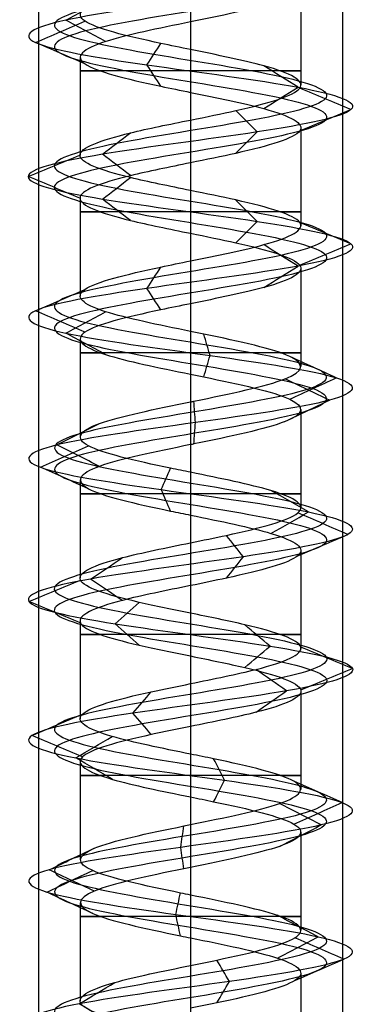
# Model space of a CAD drawing. Header units: millimetres. Extents: x -646 to 654, y -203 to 198.
# Tile 550 of 656: x 128.8 to 134.43, y 106.33 to 122.53. Entities that reach past the tile are written whole.
import ezdxf

# ---------------------------------------------------------------- set-up
doc = ezdxf.new("R2010")
doc.units = ezdxf.units.MM
doc.layers.add('Default', color=7, linetype='Continuous', true_color=0x000000)

msp = doc.modelspace()

# ---------------------------------------------------------------- linework, layer by layer
at = {"layer": 'Default', "color": 9, "true_color": 0xbebcba}
for p, q in [((133.432, 123.07, 776.822), (133.432, 121.456, 776.822)), ((131.616, 122.49, 775.003), (131.616, 120.876, 775.011)), ((129.8, 121.91, 776.822), (129.8, 120.297, 776.822)), ((133.432, 120.75, 776.822), (133.432, 119.137, 776.822)), ((131.616, 120.172, 775.011), (131.616, 118.559, 775.007)), ((129.8, 119.593, 776.822), (129.8, 117.98, 776.822)), ((133.432, 118.434, 776.822), (133.432, 116.82, 776.822)), ((131.616, 117.854, 775.007), (131.616, 116.24, 775.002)), ((129.8, 117.276, 776.822), (129.8, 115.66, 776.822)), ((133.432, 116.116, 776.822), (133.432, 114.5, 776.822)), ((131.616, 115.536, 775.002), (131.616, 113.922, 775.009)), ((129.8, 114.955, 776.822), (129.8, 113.343, 776.822)), ((133.432, 113.796, 776.822), (133.432, 112.183, 776.822)), ((131.616, 113.217, 775.009), (131.616, 111.604, 775.01)), ((129.8, 112.638, 776.822), (129.8, 111.026, 776.822)), ((133.432, 111.479, 776.822), (133.432, 109.865, 776.822)), ((131.616, 110.9, 775.01), (131.616, 109.286, 775.002)), ((129.8, 110.321, 776.822), (129.8, 108.706, 776.822)), ((133.432, 109.162, 776.822), (133.432, 107.546, 776.822)), ((131.616, 108.582, 775.002), (131.616, 106.967, 775.007)), ((129.8, 108.001, 776.822), (129.8, 106.388, 776.822)), ((133.432, 106.842, 776.822), (133.432, 105.228, 776.822))]:
    msp.add_line(p, q, dxfattribs=at)
at = {"layer": 'Default', "color": 9, "true_color": 0xbebcba, "extrusion": (0, 1, 0)}
for centre, start, end in [((-131.616, 776.822, 121.683), 270, 35.2305), ((-131.616, 776.822, 121.683), 144.7021, 270), ((-131.616, 776.822, 119.365), 270, 35.3467), ((-131.616, 776.822, 119.365), 144.6749, 270), ((-131.616, 776.822, 117.047), 270, 35.4895), ((-131.616, 776.822, 117.047), 144.755, 270), ((-131.616, 776.822, 114.729), 270, 35.2736), ((-131.616, 776.822, 114.729), 144.5029, 270), ((-131.616, 776.822, 112.411), 270, 35.2522), ((-131.616, 776.822, 112.411), 144.7143, 270), ((-131.616, 776.822, 110.093), 270, 35.4933), ((-131.616, 776.822, 110.093), 144.7115, 270), ((-131.616, 776.822, 107.774), 270, 35.342), ((-131.616, 776.822, 107.774), 144.5221, 270)]:
    msp.add_arc(centre, 1.816, start, end, dxfattribs=at)
at = {"layer": 'Default', "color": 9, "true_color": 0xbebcba}
for points, degree in [([(131.616, 139.246, 774.583), (130.871, 139.123, 774.583), (129.396, 138.878, 775.383), (129.201, 138.51, 777.91), (131.218, 138.143, 779.438), (133.596, 137.775, 778.577), (134.165, 137.407, 776.111), (132.403, 137.039, 774.296), (129.921, 136.672, 774.789), (128.988, 136.304, 777.141), (130.457, 135.936, 779.202), (132.985, 135.568, 779.087), (134.261, 135.2, 776.902), (133.119, 134.833, 774.644), (130.603, 134.465, 774.377), (129.012, 134.097, 776.345), (129.802, 133.729, 778.749), (132.249, 133.361, 779.392), (134.117, 132.994, 777.686), (133.699, 132.626, 775.19), (131.376, 132.258, 774.187), (129.272, 131.89, 775.592), (129.31, 131.523, 778.122), (131.456, 131.155, 779.464), (133.747, 130.787, 778.391), (134.09, 130.419, 775.884), (132.171, 130.051, 774.235), (129.744, 129.684, 774.951), (129.028, 129.316, 777.378), (130.677, 128.948, 779.297), (133.184, 128.58, 778.954), (134.257, 128.212, 776.662), (132.916, 127.845, 774.517), (130.386, 127.477, 774.479), (128.98, 127.109, 776.583), (129.983, 126.741, 778.906), (132.479, 126.374, 779.324), (134.185, 126.006, 777.456), (133.543, 125.638, 775.008), (131.139, 125.27, 774.219), (129.171, 124.902, 775.809), (129.438, 124.535, 778.326), (131.696, 124.167, 779.468), (133.88, 123.799, 778.191), (133.995, 123.431, 775.664), (131.935, 123.064, 774.195), (129.583, 122.696, 775.128), (129.089, 122.328, 777.61), (130.905, 121.96, 779.372), (133.371, 121.592, 778.803), (134.232, 121.225, 776.424), (132.702, 120.857, 774.409), (130.179, 120.489, 774.6), (128.969, 120.121, 776.822), (130.179, 119.753, 779.045), (132.702, 119.386, 779.236), (134.232, 119.018, 777.22), (133.371, 118.65, 774.841), (130.905, 118.282, 774.273), (129.089, 117.915, 776.035), (129.583, 117.547, 778.517), (131.935, 117.179, 779.449), (133.995, 116.811, 777.981), (133.88, 116.443, 775.453), (131.696, 116.076, 774.177), (129.438, 115.708, 775.319), (129.171, 115.34, 777.835), (131.139, 114.972, 779.425), (133.543, 114.604, 778.636), (134.185, 114.237, 776.189), (132.479, 113.869, 774.32), (129.983, 113.501, 774.739), (128.98, 113.133, 777.062), (130.386, 112.766, 779.166), (132.916, 112.398, 779.127), (134.257, 112.03, 776.982), (133.184, 111.662, 774.691), (130.677, 111.294, 774.348), (129.028, 110.927, 776.267), (129.744, 110.559, 778.694), (132.171, 110.191, 779.41), (134.09, 109.823, 777.761), (133.747, 109.455, 775.254), (131.456, 109.088, 774.181), (129.31, 108.72, 775.522), (129.272, 108.352, 778.052), (131.376, 107.984, 779.458), (133.699, 107.617, 778.454), (134.117, 107.249, 775.959), (132.249, 106.881, 774.253), (129.802, 106.513, 774.895), (129.012, 106.145, 777.299), (130.603, 105.778, 779.267), (133.119, 105.41, 779), (134.261, 105.042, 776.742), (132.985, 104.674, 774.557), (130.457, 104.307, 774.443), (128.988, 103.939, 776.503), (129.921, 103.571, 778.855), (132.403, 103.203, 779.349), (134.165, 102.835, 777.533), (133.596, 102.468, 775.067), (131.218, 102.1, 774.206), (129.201, 101.732, 775.735), (129.396, 101.364, 778.262), (130.871, 101.119, 779.062), (131.616, 100.996, 779.062)], 3), ([(131.616, 139.069, 774.156), (130.73, 138.947, 774.156), (128.973, 138.702, 775.109), (128.741, 138.334, 778.116), (131.142, 137.966, 779.936), (133.973, 137.598, 778.912), (134.65, 137.231, 775.976), (132.553, 136.863, 773.815), (129.599, 136.495, 774.402), (128.488, 136.127, 777.202), (130.237, 135.759, 779.655), (133.245, 135.392, 779.518), (134.764, 135.024, 776.917), (133.405, 134.656, 774.23), (130.41, 134.288, 773.912), (128.517, 133.92, 776.254), (129.456, 133.553, 779.116), (132.37, 133.185, 779.881), (134.594, 132.817, 777.85), (134.095, 132.449, 774.879), (131.331, 132.082, 773.685), (128.826, 131.714, 775.358), (128.872, 131.346, 778.37), (131.425, 130.978, 779.967), (134.153, 130.61, 778.689), (134.561, 130.243, 775.705), (132.277, 129.875, 773.742), (129.388, 129.507, 774.595), (128.536, 129.139, 777.483), (130.499, 128.771, 779.768), (133.483, 128.404, 779.36), (134.76, 128.036, 776.632), (133.163, 127.668, 774.078), (130.152, 127.3, 774.033), (128.478, 126.933, 776.537), (129.673, 126.565, 779.302), (132.643, 126.197, 779.8), (134.674, 125.829, 777.576), (133.909, 125.461, 774.663), (131.048, 125.094, 773.724), (128.705, 124.726, 775.617), (129.023, 124.358, 778.612), (131.711, 123.99, 779.971), (134.312, 123.623, 778.452), (134.448, 123.255, 775.443), (131.995, 122.887, 773.695), (129.196, 122.519, 774.805), (128.608, 122.151, 777.759), (130.77, 121.784, 779.857), (133.705, 121.416, 779.18), (134.73, 121.048, 776.348), (132.909, 120.68, 773.95), (129.905, 120.312, 774.177), (128.465, 119.945, 776.822), (129.905, 119.577, 779.468), (132.909, 119.209, 779.695), (134.73, 118.841, 777.296), (133.705, 118.474, 774.464), (130.77, 118.106, 773.788), (128.608, 117.738, 775.885), (129.196, 117.37, 778.839), (131.995, 117.002, 779.949), (134.448, 116.635, 778.201), (134.312, 116.267, 775.193), (131.711, 115.899, 773.673), (129.023, 115.531, 775.033), (128.705, 115.163, 778.028), (131.048, 114.796, 779.921), (133.909, 114.428, 778.981), (134.674, 114.06, 776.068), (132.643, 113.692, 773.844), (129.673, 113.325, 774.342), (128.478, 112.957, 777.107), (130.152, 112.589, 779.612), (133.163, 112.221, 779.566), (134.76, 111.853, 777.012), (133.483, 111.486, 774.285), (130.499, 111.118, 773.877), (128.536, 110.75, 776.161), (129.388, 110.382, 779.05), (132.277, 110.015, 779.902), (134.561, 109.647, 777.939), (134.153, 109.279, 774.955), (131.425, 108.911, 773.678), (128.872, 108.543, 775.275), (128.826, 108.176, 778.286), (131.331, 107.808, 779.959), (134.095, 107.44, 778.765), (134.594, 107.072, 775.795), (132.37, 106.704, 773.764), (129.456, 106.337, 774.528), (128.517, 105.969, 777.39), (130.41, 105.601, 779.733), (133.405, 105.233, 779.415), (134.764, 104.866, 776.727), (133.245, 104.498, 774.126), (130.237, 104.13, 773.99), (128.488, 103.762, 776.442), (129.599, 103.394, 779.242), (132.553, 103.027, 779.83), (134.65, 102.659, 777.668), (133.973, 102.291, 774.733), (131.142, 101.923, 773.709), (128.741, 101.555, 775.528), (128.973, 101.188, 778.535), (130.73, 100.942, 779.488), (131.616, 100.82, 779.488)], 3), ([(131.616, 138.893, 774.583), (130.871, 138.77, 774.583), (129.396, 138.525, 775.383), (129.201, 138.157, 777.909), (131.218, 137.79, 779.438), (133.596, 137.422, 778.577), (134.165, 137.054, 776.111), (132.403, 136.686, 774.296), (129.921, 136.318, 774.789), (128.988, 135.951, 777.141), (130.457, 135.583, 779.202), (132.985, 135.215, 779.087), (134.261, 134.847, 776.902), (133.119, 134.479, 774.644), (130.603, 134.112, 774.377), (129.012, 133.744, 776.345), (129.802, 133.376, 778.749), (132.249, 133.008, 779.392), (134.117, 132.641, 777.686), (133.699, 132.273, 775.19), (131.376, 131.905, 774.187), (129.272, 131.537, 775.592), (129.31, 131.169, 778.122), (131.456, 130.802, 779.464), (133.747, 130.434, 778.391), (134.09, 130.066, 775.884), (132.171, 129.698, 774.235), (129.744, 129.331, 774.951), (129.028, 128.963, 777.378), (130.677, 128.595, 779.297), (133.184, 128.227, 778.954), (134.257, 127.859, 776.662), (132.916, 127.492, 774.517), (130.386, 127.124, 774.479), (128.98, 126.756, 776.583), (129.983, 126.388, 778.905), (132.479, 126.02, 779.324), (134.185, 125.653, 777.456), (133.543, 125.285, 775.008), (131.139, 124.917, 774.219), (129.171, 124.549, 775.809), (129.438, 124.182, 778.326), (131.696, 123.814, 779.468), (133.88, 123.446, 778.191), (133.995, 123.078, 775.664), (131.935, 122.71, 774.195), (129.583, 122.343, 775.128), (129.089, 121.975, 777.61), (130.905, 121.607, 779.372), (133.371, 121.239, 778.803), (134.232, 120.871, 776.424), (132.702, 120.504, 774.409), (130.179, 120.136, 774.6), (128.969, 119.768, 776.822), (130.179, 119.4, 779.045), (132.702, 119.033, 779.236), (134.232, 118.665, 777.22), (133.371, 118.297, 774.841), (130.905, 117.929, 774.273), (129.089, 117.561, 776.035), (129.583, 117.194, 778.517), (131.935, 116.826, 779.449), (133.995, 116.458, 777.981), (133.88, 116.09, 775.453), (131.696, 115.722, 774.177), (129.438, 115.355, 775.319), (129.171, 114.987, 777.835), (131.139, 114.619, 779.425), (133.543, 114.251, 778.636), (134.185, 113.884, 776.189), (132.479, 113.516, 774.32), (129.983, 113.148, 774.739), (128.98, 112.78, 777.062), (130.386, 112.412, 779.166), (132.916, 112.045, 779.127), (134.257, 111.677, 776.982), (133.184, 111.309, 774.691), (130.677, 110.941, 774.348), (129.028, 110.574, 776.267), (129.744, 110.206, 778.694), (132.171, 109.838, 779.41), (134.09, 109.47, 777.761), (133.747, 109.102, 775.254), (131.456, 108.735, 774.181), (129.31, 108.367, 775.522), (129.272, 107.999, 778.052), (131.376, 107.631, 779.458), (133.699, 107.263, 778.454), (134.117, 106.896, 775.959), (132.249, 106.528, 774.253), (129.802, 106.16, 774.895), (129.012, 105.792, 777.299), (130.603, 105.425, 779.267), (133.119, 105.057, 779), (134.261, 104.689, 776.742), (132.985, 104.321, 774.557), (130.457, 103.953, 774.443), (128.988, 103.586, 776.503), (129.921, 103.218, 778.855), (132.403, 102.85, 779.349), (134.165, 102.482, 777.533), (133.596, 102.114, 775.067), (131.218, 101.747, 774.206), (129.201, 101.379, 775.735), (129.396, 101.011, 778.262), (130.871, 100.766, 779.062), (131.616, 100.643, 779.062)], 3), ([(131.616, 123.649, 778.638), (131.616, 122.842, 778.638), (131.616, 122.035, 778.638)], 2), ([(129.564, 122.519, 775.113), (129.783, 122.637, 775.294), (130.001, 122.754, 775.476), (130.219, 122.871, 775.658)], 3), ([(129.066, 122.151, 777.617), (129.337, 122.269, 777.532), (129.608, 122.386, 777.448), (129.879, 122.504, 777.363)], 3), ([(130.219, 122.167, 775.658), (130.001, 122.284, 775.476), (129.782, 122.402, 775.294), (129.564, 122.519, 775.113)], 3), ([(129.879, 121.799, 777.363), (129.608, 121.917, 777.448), (129.337, 122.034, 777.532), (129.066, 122.151, 777.617)], 3), ([(130.899, 121.784, 779.394), (130.975, 121.901, 779.121), (131.051, 122.018, 778.848), (131.127, 122.136, 778.575)], 3), ([(131.127, 121.432, 778.575), (131.051, 121.549, 778.848), (130.975, 121.666, 779.121), (130.899, 121.784, 779.394)], 3), ([(133.386, 121.416, 778.821), (133.198, 121.533, 778.609), (133.01, 121.65, 778.396), (132.822, 121.768, 778.184)], 3), ([(131.616, 121.331, 778.638), (131.616, 120.524, 778.638), (131.616, 119.717, 778.638)], 2), ([(132.822, 121.064, 778.184), (133.01, 121.181, 778.397), (133.198, 121.299, 778.609), (133.386, 121.416, 778.821)], 3), ([(134.255, 121.048, 776.42), (133.975, 121.165, 776.463), (133.695, 121.282, 776.506), (133.415, 121.4, 776.548)], 3), ([(132.712, 120.68, 774.387), (132.595, 120.797, 774.646), (132.479, 120.915, 774.904), (132.363, 121.032, 775.162)], 3), ([(133.415, 120.696, 776.548), (133.695, 120.814, 776.506), (133.975, 120.931, 776.463), (134.255, 121.048, 776.42)], 3), ([(132.363, 120.329, 775.162), (132.479, 120.446, 774.904), (132.595, 120.563, 774.646), (132.712, 120.68, 774.387)], 3), ([(130.166, 120.312, 774.58), (130.32, 120.43, 774.818), (130.473, 120.547, 775.056), (130.627, 120.664, 775.293)], 3), ([(128.945, 119.945, 776.822), (129.229, 120.062, 776.822), (129.512, 120.179, 776.822), (129.795, 120.296, 776.822)], 3), ([(130.627, 119.961, 775.293), (130.473, 120.078, 775.056), (130.32, 120.195, 774.818), (130.166, 120.312, 774.58)], 3), ([(129.795, 119.593, 776.822), (129.512, 119.71, 776.822), (129.229, 119.828, 776.822), (128.945, 119.945, 776.822)], 3), ([(130.166, 119.577, 779.065), (130.32, 119.694, 778.827), (130.473, 119.811, 778.589), (130.627, 119.928, 778.351)], 3), ([(130.627, 119.226, 778.351), (130.473, 119.343, 778.589), (130.32, 119.46, 778.827), (130.166, 119.577, 779.065)], 3), ([(132.712, 119.209, 779.257), (132.595, 119.326, 778.999), (132.479, 119.443, 778.741), (132.363, 119.56, 778.482)], 3), ([(132.363, 118.858, 778.482), (132.479, 118.975, 778.741), (132.595, 119.092, 778.999), (132.712, 119.209, 779.257)], 3), ([(134.255, 118.841, 777.224), (133.975, 118.959, 777.181), (133.694, 119.076, 777.139), (133.414, 119.193, 777.096)], 3), ([(131.616, 119.013, 778.638), (131.616, 118.206, 778.638), (131.616, 117.399, 778.638)], 2), ([(133.386, 118.474, 774.823), (133.198, 118.591, 775.036), (133.01, 118.708, 775.249), (132.821, 118.826, 775.461)], 3), ([(133.415, 118.49, 777.096), (133.695, 118.607, 777.139), (133.975, 118.724, 777.181), (134.255, 118.841, 777.224)], 3), ([(130.899, 118.106, 774.25), (130.975, 118.223, 774.523), (131.051, 118.341, 774.797), (131.127, 118.458, 775.07)], 3), ([(132.822, 118.122, 775.461), (133.01, 118.239, 775.248), (133.198, 118.356, 775.036), (133.386, 118.474, 774.823)], 3), ([(129.066, 117.738, 776.028), (129.337, 117.855, 776.112), (129.608, 117.973, 776.197), (129.879, 118.09, 776.281)], 3), ([(131.127, 117.754, 775.07), (131.051, 117.871, 774.797), (130.975, 117.988, 774.524), (130.899, 118.106, 774.25)], 3), ([(129.88, 117.386, 776.281), (129.609, 117.503, 776.197), (129.337, 117.621, 776.112), (129.066, 117.738, 776.028)], 3), ([(129.564, 117.37, 778.532), (129.783, 117.488, 778.35), (130.001, 117.605, 778.168), (130.219, 117.723, 777.986)], 3), ([(130.219, 117.018, 777.986), (130.001, 117.135, 778.168), (129.783, 117.253, 778.35), (129.564, 117.37, 778.532)], 3), ([(131.938, 117.002, 779.473), (131.903, 117.12, 779.191), (131.869, 117.238, 778.909), (131.835, 117.355, 778.626)], 3), ([(131.835, 116.65, 778.626), (131.869, 116.767, 778.908), (131.903, 116.885, 779.191), (131.938, 117.002, 779.473)], 3), ([(134.016, 116.635, 777.991), (133.761, 116.752, 777.867), (133.505, 116.87, 777.742), (133.25, 116.987, 777.618)], 3), ([(131.616, 116.695, 778.638), (131.616, 115.888, 778.638), (131.616, 115.081, 778.638)], 2), ([(133.25, 116.282, 777.618), (133.505, 116.399, 777.742), (133.761, 116.517, 777.867), (134.016, 116.635, 777.991)], 3), ([(133.901, 116.267, 775.441), (133.658, 116.384, 775.588), (133.414, 116.502, 775.735), (133.171, 116.619, 775.882)], 3), ([(131.696, 115.899, 774.153), (131.688, 116.017, 774.437), (131.679, 116.134, 774.721), (131.671, 116.252, 775.005)], 3), ([(133.171, 115.914, 775.882), (133.414, 116.032, 775.735), (133.658, 116.149, 775.588), (133.901, 116.267, 775.441)], 3), ([(129.418, 115.531, 775.305), (129.652, 115.649, 775.467), (129.886, 115.766, 775.628), (130.12, 115.884, 775.79)], 3), ([(131.671, 115.546, 775.005), (131.679, 115.664, 774.721), (131.688, 115.782, 774.437), (131.696, 115.899, 774.153)], 3), ([(129.149, 115.163, 777.844), (129.411, 115.281, 777.735), (129.674, 115.398, 777.627), (129.936, 115.516, 777.518)], 3), ([(130.12, 115.179, 775.79), (129.886, 115.296, 775.628), (129.652, 115.414, 775.467), (129.418, 115.531, 775.305)], 3), ([(129.936, 114.811, 777.518), (129.674, 114.929, 777.627), (129.411, 115.046, 777.735), (129.149, 115.163, 777.844)], 3), ([(131.134, 114.796, 779.449), (131.186, 114.913, 779.169), (131.237, 115.031, 778.89), (131.288, 115.148, 778.61)], 3), ([(131.288, 114.443, 778.611), (131.237, 114.561, 778.89), (131.186, 114.678, 779.169), (131.134, 114.796, 779.449)], 3), ([(133.56, 114.428, 778.652), (133.353, 114.545, 778.458), (133.146, 114.663, 778.263), (132.94, 114.78, 778.069)], 3), ([(131.616, 114.377, 778.638), (131.616, 113.57, 778.638), (131.616, 112.763, 778.638)], 2), ([(132.94, 114.076, 778.069), (133.147, 114.193, 778.263), (133.353, 114.311, 778.458), (133.56, 114.428, 778.652)], 3), ([(134.208, 114.06, 776.183), (133.933, 114.177, 776.251), (133.657, 114.295, 776.319), (133.382, 114.412, 776.387)], 3), ([(132.487, 113.692, 774.298), (132.394, 113.81, 774.566), (132.302, 113.927, 774.834), (132.209, 114.044, 775.102)], 3), ([(133.382, 113.708, 776.387), (133.657, 113.825, 776.319), (133.933, 113.943, 776.251), (134.208, 114.06, 776.183)], 3), ([(129.969, 113.325, 774.72), (130.144, 113.442, 774.943), (130.318, 113.559, 775.166), (130.493, 113.676, 775.39)], 3), ([(132.209, 113.341, 775.102), (132.302, 113.458, 774.834), (132.394, 113.575, 774.566), (132.487, 113.692, 774.298)], 3), ([(128.956, 112.957, 777.064), (129.238, 113.074, 777.038), (129.52, 113.191, 777.013), (129.803, 113.308, 776.987)], 3), ([(130.493, 112.973, 775.389), (130.318, 113.09, 775.166), (130.144, 113.207, 774.943), (129.969, 113.325, 774.72)], 3), ([(129.802, 112.605, 776.987), (129.52, 112.723, 777.013), (129.238, 112.84, 777.038), (128.956, 112.957, 777.064)], 3), ([(130.375, 112.589, 779.187), (130.506, 112.706, 778.936), (130.638, 112.823, 778.685), (130.769, 112.94, 778.435)], 3), ([(130.769, 112.238, 778.435), (130.638, 112.355, 778.685), (130.506, 112.472, 778.936), (130.375, 112.589, 779.187)], 3), ([(132.927, 112.221, 779.148), (132.788, 112.338, 778.902), (132.649, 112.455, 778.655), (132.51, 112.572, 778.408)], 3), ([(132.51, 111.87, 778.408), (132.649, 111.987, 778.655), (132.788, 112.104, 778.902), (132.927, 112.221, 779.148)], 3), ([(134.281, 111.853, 776.983), (133.998, 111.971, 776.966), (133.716, 112.088, 776.949), (133.433, 112.205, 776.932)], 3), ([(131.616, 112.059, 778.638), (131.616, 111.252, 778.638), (131.616, 110.445, 778.638)], 2), ([(133.198, 111.486, 774.671), (133.03, 111.603, 774.9), (132.862, 111.72, 775.128), (132.694, 111.837, 775.356)], 3), ([(133.433, 111.502, 776.932), (133.716, 111.619, 776.949), (133.998, 111.736, 776.966), (134.281, 111.853, 776.983)], 3), ([(130.669, 111.118, 774.325), (130.769, 111.235, 774.591), (130.87, 111.352, 774.856), (130.97, 111.47, 775.121)], 3), ([(132.694, 111.134, 775.356), (132.862, 111.251, 775.128), (133.03, 111.368, 774.9), (133.198, 111.486, 774.671)], 3), ([(130.97, 110.766, 775.121), (130.87, 110.883, 774.856), (130.769, 111.001, 774.591), (130.669, 111.118, 774.325)], 3), ([(129.005, 110.75, 776.262), (129.282, 110.867, 776.321), (129.559, 110.985, 776.381), (129.837, 111.102, 776.44)], 3), ([(129.837, 110.398, 776.44), (129.56, 110.515, 776.381), (129.282, 110.633, 776.321), (129.005, 110.75, 776.262)], 3), ([(129.727, 110.382, 778.71), (129.928, 110.5, 778.51), (130.129, 110.617, 778.309), (130.329, 110.734, 778.108)], 3), ([(130.33, 110.03, 778.108), (130.129, 110.148, 778.309), (129.928, 110.265, 778.51), (129.727, 110.382, 778.71)], 3), ([(132.176, 110.015, 779.433), (132.116, 110.132, 779.155), (132.057, 110.249, 778.878), (131.997, 110.367, 778.6)], 3), ([(131.997, 109.662, 778.6), (132.057, 109.78, 778.878), (132.116, 109.897, 779.155), (132.176, 110.015, 779.433)], 3), ([(134.112, 109.647, 777.769), (133.847, 109.764, 777.668), (133.581, 109.882, 777.568), (133.316, 109.999, 777.467)], 3), ([(131.616, 109.74, 778.638), (131.616, 108.933, 778.638), (131.616, 108.126, 778.638)], 2), ([(133.766, 109.279, 775.24), (133.538, 109.396, 775.408), (133.309, 109.514, 775.576), (133.08, 109.631, 775.745)], 3), ([(133.316, 109.294, 777.467), (133.581, 109.412, 777.568), (133.847, 109.529, 777.668), (134.112, 109.647, 777.769)], 3), ([(131.454, 108.911, 774.157), (131.472, 109.029, 774.44), (131.489, 109.146, 774.724), (131.506, 109.264, 775.008)], 3), ([(133.08, 108.926, 775.745), (133.309, 109.044, 775.576), (133.538, 109.161, 775.408), (133.766, 109.279, 775.24)], 3), ([(129.29, 108.543, 775.51), (129.537, 108.661, 775.65), (129.785, 108.778, 775.79), (130.033, 108.896, 775.929)], 3), ([(131.506, 108.559, 775.008), (131.489, 108.676, 774.724), (131.472, 108.794, 774.441), (131.454, 108.911, 774.157)], 3), ([(129.251, 108.176, 778.063), (129.503, 108.293, 777.931), (129.755, 108.411, 777.799), (130.007, 108.528, 777.667)], 3), ([(130.033, 108.191, 775.929), (129.785, 108.308, 775.79), (129.537, 108.426, 775.65), (129.29, 108.543, 775.51)], 3), ([(130.007, 107.823, 777.667), (129.755, 107.94, 777.799), (129.503, 108.058, 777.931), (129.251, 108.176, 778.063)], 3), ([(131.374, 107.808, 779.482), (131.4, 107.925, 779.198), (131.425, 108.043, 778.915), (131.451, 108.161, 778.632)], 3), ([(131.451, 107.455, 778.632), (131.425, 107.573, 778.915), (131.4, 107.69, 779.198), (131.374, 107.808, 779.482)], 3), ([(133.718, 107.44, 778.469), (133.494, 107.558, 778.294), (133.27, 107.675, 778.118), (133.047, 107.793, 777.943)], 3), ([(131.616, 107.422, 778.638), (131.616, 106.615, 778.638), (131.616, 105.808, 778.638)], 2), ([(133.046, 107.087, 777.943), (133.27, 107.205, 778.118), (133.494, 107.322, 778.294), (133.718, 107.44, 778.469)], 3), ([(134.14, 107.072, 775.951), (133.872, 107.19, 776.044), (133.603, 107.307, 776.136), (133.335, 107.424, 776.229)], 3), ([(133.334, 106.72, 776.229), (133.603, 106.837, 776.137), (133.871, 106.955, 776.044), (134.14, 107.072, 775.951)], 3), ([(132.255, 106.704, 774.23), (132.187, 106.822, 774.505), (132.119, 106.939, 774.781), (132.051, 107.056, 775.056)], 3), ([(129.785, 106.337, 774.878), (129.98, 106.454, 775.085), (130.175, 106.572, 775.292), (130.369, 106.689, 775.498)], 3), ([(132.051, 106.352, 775.057), (132.119, 106.47, 774.781), (132.187, 106.587, 774.505), (132.255, 106.704, 774.23)], 3), ([(130.369, 105.985, 775.498), (130.174, 106.102, 775.291), (129.98, 106.219, 775.085), (129.785, 106.337, 774.878)], 3)]:
    msp.add_open_spline(points, degree=degree, dxfattribs=at)
at = {"layer": 'Default'}
for points in [[(129.116, 134.34, 776.322), (129.116, 111.84, 776.322), (129.116, 89.34, 776.322)], [(131.616, 134.34, 778.822), (131.616, 111.84, 778.822), (131.616, 89.34, 778.822)], [(131.616, 134.34, 773.822), (131.616, 111.84, 773.822), (131.616, 89.34, 773.822)], [(134.116, 134.34, 776.322), (134.116, 111.84, 776.322), (134.116, 89.34, 776.322)]]:
    msp.add_open_spline(points, degree=2, dxfattribs=at)
at = {"layer": 'Default', "color": 9, "true_color": 0xbebcba}
for points, knots in [([(131.616, 123.649, 778.638), (131.634, 123.646, 778.638), (132.253, 123.519, 778.63), (133.452, 123.27, 777.93), (133.545, 122.903, 775.881), (132.364, 122.642, 775.039), (131.689, 122.505, 775.003), (131.616, 122.49, 775.003)], [-16.737468, -16.737468, -16.737468, -16.737468, -16.657, -14.001537, -11.346073, -8.690609, -8.366026, -8.366026, -8.366026, -8.366026]), ([(131.616, 122.035, 778.638), (131.451, 122.069, 778.639), (131.287, 122.102, 778.619), (131.129, 122.136, 778.575), (130.55, 122.258, 778.413), (130.059, 122.381, 777.937), (129.88, 122.503, 777.363), (129.702, 122.626, 776.79), (129.835, 122.749, 776.119), (130.219, 122.871, 775.657), (130.557, 122.979, 775.252), (131.088, 123.086, 775.008), (131.616, 123.194, 775.003)], [-15.63939, -15.63939, -15.63939, -15.63939, -14.986777, -14.986777, -14.986777, -12.500257, -12.500257, -12.500257, -10.013878, -10.013878, -10.013878, -7.832008, -7.832008, -7.832008, -7.832008]), ([(131.616, 122.49, 775.003), (131.088, 122.382, 775.008), (129.952, 122.152, 775.53), (129.568, 121.799, 777.461), (130.684, 121.521, 778.543), (131.451, 121.365, 778.639), (131.616, 121.331, 778.638)], [-8.366026, -8.366026, -8.366026, -8.366026, -6.035145, -3.379681, -0.724217, 0, 0, 0, 0]), ([(131.616, 120.876, 775.011), (131.873, 120.928, 775.01), (132.13, 120.98, 775.061), (132.362, 121.032, 775.165), (132.91, 121.155, 775.412), (133.323, 121.278, 775.956), (133.414, 121.4, 776.55), (133.504, 121.523, 777.143), (133.271, 121.645, 777.786), (132.822, 121.768, 778.185), (132.495, 121.857, 778.474), (132.054, 121.946, 778.634), (131.616, 122.035, 778.638)], [-7.800135, -7.800135, -7.800135, -7.800135, -6.744518, -6.744518, -6.744518, -4.258999, -4.258999, -4.258999, -1.773551, -1.773551, -1.773551, 0, 0, 0, 0]), ([(131.616, 121.331, 778.638), (132.054, 121.242, 778.634), (133.102, 121.03, 778.253), (133.737, 120.696, 776.501), (132.734, 120.399, 775.18), (131.873, 120.224, 775.01), (131.616, 120.172, 775.011)], [-16.6743, -16.6743, -16.6743, -16.6743, -14.752232, -12.106272, -9.460311, -8.336702, -8.336702, -8.336702, -8.336702]), ([(131.616, 119.717, 778.638), (131.267, 119.788, 778.637), (130.918, 119.858, 778.54), (130.628, 119.929, 778.352), (130.124, 120.052, 778.026), (129.797, 120.174, 777.425), (129.797, 120.297, 776.824), (129.797, 120.419, 776.224), (130.124, 120.542, 775.623), (130.628, 120.665, 775.297), (130.918, 120.735, 775.109), (131.267, 120.806, 775.012), (131.616, 120.876, 775.011)], [-15.596644, -15.596644, -15.596644, -15.596644, -14.202599, -14.202599, -14.202599, -11.716491, -11.716491, -11.716491, -9.230365, -9.230365, -9.230365, -7.800135, -7.800135, -7.800135, -7.800135]), ([(131.616, 120.172, 775.011), (131.267, 120.101, 775.012), (130.312, 119.908, 775.277), (129.47, 119.593, 776.824), (130.312, 119.277, 778.372), (131.267, 119.084, 778.637), (131.616, 119.013, 778.638)], [-8.336702, -8.336702, -8.336702, -8.336702, -6.814351, -4.168391, -1.52243, 0, 0, 0, 0]), ([(131.616, 118.559, 775.007), (132.054, 118.648, 775.012), (132.495, 118.737, 775.172), (132.821, 118.826, 775.462), (133.271, 118.948, 775.86), (133.504, 119.071, 776.503), (133.413, 119.193, 777.098), (133.323, 119.316, 777.692), (132.909, 119.439, 778.236), (132.361, 119.561, 778.483), (132.129, 119.613, 778.588), (131.873, 119.665, 778.639), (131.616, 119.717, 778.638)], [-7.799216, -7.799216, -7.799216, -7.799216, -5.994064, -5.994064, -5.994064, -3.50751, -3.50751, -3.50751, -1.020957, -1.020957, -1.020957, 0, 0, 0, 0]), ([(131.616, 119.013, 778.638), (131.873, 118.961, 778.639), (132.734, 118.786, 778.468), (133.736, 118.489, 777.147), (133.102, 118.155, 775.393), (132.054, 117.943, 775.012), (131.616, 117.854, 775.007)], [-16.700027, -16.700027, -16.700027, -16.700027, -15.575873, -12.926078, -10.276284, -8.352092, -8.352092, -8.352092, -8.352092]), ([(131.616, 117.399, 778.638), (131.087, 117.507, 778.634), (130.556, 117.615, 778.39), (130.218, 117.722, 777.985), (129.834, 117.845, 777.524), (129.7, 117.967, 776.854), (129.879, 118.09, 776.281), (130.058, 118.213, 775.707), (130.548, 118.335, 775.231), (131.127, 118.458, 775.07), (131.285, 118.491, 775.026), (131.45, 118.525, 775.006), (131.616, 118.559, 775.007)], [-15.613516, -15.613516, -15.613516, -15.613516, -13.450016, -13.450016, -13.450016, -10.965036, -10.965036, -10.965036, -8.479929, -8.479929, -8.479929, -7.799216, -7.799216, -7.799216, -7.799216]), ([(131.616, 117.854, 775.007), (131.45, 117.821, 775.006), (130.683, 117.665, 775.101), (129.567, 117.386, 776.183), (129.951, 117.033, 778.113), (131.087, 116.803, 778.634), (131.616, 116.695, 778.638)], [-8.352092, -8.352092, -8.352092, -8.352092, -7.626489, -4.976694, -2.3269, 0, 0, 0, 0]), ([(131.616, 116.24, 775.002), (131.634, 116.244, 775.002), (131.652, 116.247, 775.002), (131.671, 116.251, 775.003), (132.271, 116.374, 775.021), (132.861, 116.496, 775.366), (133.172, 116.619, 775.88), (133.483, 116.742, 776.394), (133.513, 116.864, 777.077), (133.25, 116.987, 777.617), (132.987, 117.109, 778.157), (132.43, 117.232, 778.554), (131.834, 117.354, 778.626), (131.761, 117.369, 778.635), (131.689, 117.384, 778.639), (131.616, 117.399, 778.638)], [-7.821874, -7.821874, -7.821874, -7.821874, -7.745852, -7.745852, -7.745852, -5.260587, -5.260587, -5.260587, -2.774999, -2.774999, -2.774999, -0.288897, -0.288897, -0.288897, 0, 0, 0, 0]), ([(131.616, 116.695, 778.638), (131.689, 116.68, 778.639), (132.363, 116.543, 778.602), (133.544, 116.283, 777.76), (133.452, 115.915, 775.711), (132.253, 115.666, 775.01), (131.634, 115.539, 775.002), (131.616, 115.536, 775.002)], [-16.732463, -16.732463, -16.732463, -16.732463, -16.410685, -13.756016, -11.101346, -8.446676, -8.365482, -8.365482, -8.365482, -8.365482]), ([(131.616, 115.081, 778.638), (131.506, 115.103, 778.639), (131.397, 115.125, 778.63), (131.289, 115.148, 778.61), (130.698, 115.27, 778.502), (130.166, 115.393, 778.072), (129.936, 115.516, 777.517), (129.706, 115.638, 776.962), (129.778, 115.761, 776.282), (130.119, 115.883, 775.788), (130.45, 116.002, 775.308), (131.033, 116.121, 775.004), (131.616, 116.24, 775.002)], [-15.637448, -15.637448, -15.637448, -15.637448, -15.20352, -15.20352, -15.20352, -12.717212, -12.717212, -12.717212, -10.231282, -10.231282, -10.231282, -7.821874, -7.821874, -7.821874, -7.821874]), ([(131.616, 115.536, 775.002), (131.033, 115.417, 775.004), (129.848, 115.175, 775.623), (129.634, 114.811, 777.642), (130.795, 114.544, 778.58), (131.506, 114.399, 778.639), (131.616, 114.377, 778.638)], [-8.365482, -8.365482, -8.365482, -8.365482, -5.792006, -3.137337, -0.482667, 0, 0, 0, 0]), ([(131.616, 113.922, 775.009), (131.818, 113.962, 775.007), (132.019, 114.003, 775.038), (132.209, 114.044, 775.104), (132.777, 114.167, 775.299), (133.238, 114.29, 775.804), (133.382, 114.412, 776.387), (133.525, 114.535, 776.97), (133.352, 114.657, 777.631), (132.94, 114.78, 778.068), (132.604, 114.88, 778.426), (132.108, 114.98, 778.633), (131.616, 115.081, 778.638)], [-7.807043, -7.807043, -7.807043, -7.807043, -6.976358, -6.976358, -6.976358, -4.491104, -4.491104, -4.491104, -2.005998, -2.005998, -2.005998, 0, 0, 0, 0]), ([(131.616, 114.377, 778.638), (132.108, 114.276, 778.633), (133.21, 114.053, 778.172), (133.699, 113.708, 776.309), (132.623, 113.422, 775.131), (131.818, 113.258, 775.007), (131.616, 113.217, 775.009)], [-16.686845, -16.686845, -16.686845, -16.686845, -14.522661, -11.874883, -9.227105, -8.342327, -8.342327, -8.342327, -8.342327]), ([(131.616, 112.763, 778.638), (131.322, 112.822, 778.638), (131.028, 112.882, 778.571), (130.771, 112.941, 778.435), (130.239, 113.064, 778.156), (129.859, 113.186, 777.587), (129.804, 113.309, 776.989), (129.75, 113.431, 776.39), (130.021, 113.554, 775.762), (130.494, 113.677, 775.392), (130.809, 113.758, 775.145), (131.213, 113.84, 775.012), (131.616, 113.922, 775.009)], [-15.604917, -15.604917, -15.604917, -15.604917, -14.435106, -14.435106, -14.435106, -11.948704, -11.948704, -11.948704, -9.462258, -9.462258, -9.462258, -7.807043, -7.807043, -7.807043, -7.807043]), ([(131.616, 113.217, 775.009), (131.213, 113.136, 775.012), (130.202, 112.932, 775.344), (129.479, 112.605, 777.018), (130.423, 112.3, 778.432), (131.322, 112.118, 778.638), (131.616, 112.059, 778.638)], [-8.342327, -8.342327, -8.342327, -8.342327, -6.579327, -3.931549, -1.283771, 0, 0, 0, 0]), ([(131.616, 111.604, 775.01), (132, 111.682, 775.012), (132.386, 111.76, 775.132), (132.694, 111.838, 775.359), (133.177, 111.96, 775.715), (133.467, 112.083, 776.334), (133.431, 112.206, 776.934), (133.395, 112.328, 777.534), (133.032, 112.451, 778.114), (132.509, 112.573, 778.409), (132.24, 112.636, 778.561), (131.928, 112.7, 778.638), (131.616, 112.763, 778.638)], [-7.797326, -7.797326, -7.797326, -7.797326, -6.217085, -6.217085, -6.217085, -3.730727, -3.730727, -3.730727, -1.244416, -1.244416, -1.244416, 0, 0, 0, 0]), ([(131.616, 112.059, 778.638), (131.928, 111.995, 778.638), (132.846, 111.81, 778.413), (133.757, 111.501, 776.954), (132.993, 111.178, 775.321), (132, 110.978, 775.012), (131.616, 110.9, 775.01)], [-16.681719, -16.681719, -16.681719, -16.681719, -15.318312, -12.671297, -10.024281, -8.341619, -8.341619, -8.341619, -8.341619]), ([(131.616, 110.445, 778.638), (131.141, 110.541, 778.633), (130.664, 110.638, 778.443), (130.329, 110.734, 778.108), (129.905, 110.857, 777.684), (129.711, 110.98, 777.028), (129.837, 111.102, 776.441), (129.963, 111.225, 775.854), (130.409, 111.347, 775.335), (130.971, 111.47, 775.123), (131.175, 111.515, 775.045), (131.395, 111.559, 775.008), (131.616, 111.604, 775.01)], [-15.601562, -15.601562, -15.601562, -15.601562, -13.67352, -13.67352, -13.67352, -11.188318, -11.188318, -11.188318, -8.70298, -8.70298, -8.70298, -7.797326, -7.797326, -7.797326, -7.797326]), ([(131.616, 110.9, 775.01), (131.395, 110.855, 775.008), (130.571, 110.688, 775.147), (129.518, 110.398, 776.372), (130.057, 110.056, 778.2), (131.141, 109.837, 778.633), (131.616, 109.74, 778.638)], [-8.341619, -8.341619, -8.341619, -8.341619, -7.377266, -4.730251, -2.083235, 0, 0, 0, 0]), ([(131.616, 109.286, 775.002), (132.18, 109.401, 775.005), (132.746, 109.516, 775.289), (133.08, 109.631, 775.743), (133.436, 109.754, 776.227), (133.528, 109.876, 776.905), (133.315, 109.999, 777.466), (133.102, 110.121, 778.028), (132.583, 110.244, 778.474), (131.996, 110.367, 778.6), (131.871, 110.393, 778.627), (131.744, 110.419, 778.639), (131.616, 110.445, 778.638)], [-7.812655, -7.812655, -7.812655, -7.812655, -5.479147, -5.479147, -5.479147, -2.993053, -2.993053, -2.993053, -0.506657, -0.506657, -0.506657, 0, 0, 0, 0]), ([(131.616, 109.74, 778.638), (131.744, 109.714, 778.639), (132.473, 109.566, 778.569), (133.621, 109.295, 777.582), (133.349, 108.934, 775.591), (132.18, 108.697, 775.005), (131.616, 108.582, 775.002)], [-16.733472, -16.733472, -16.733472, -16.733472, -16.170327, -13.515497, -10.860667, -8.36821, -8.36821, -8.36821, -8.36821]), ([(131.616, 108.126, 778.638), (131.561, 108.138, 778.638), (131.506, 108.149, 778.636), (131.452, 108.16, 778.631), (130.854, 108.282, 778.577), (130.285, 108.405, 778.197), (130.006, 108.528, 777.665), (129.726, 108.65, 777.134), (129.737, 108.773, 776.45), (130.031, 108.895, 775.927), (130.326, 109.018, 775.404), (130.906, 109.141, 775.041), (131.506, 109.263, 775.005), (131.542, 109.271, 775.003), (131.579, 109.278, 775.002), (131.616, 109.286, 775.002)], [-15.637844, -15.637844, -15.637844, -15.637844, -15.421283, -15.421283, -15.421283, -12.935291, -12.935291, -12.935291, -10.449867, -10.449867, -10.449867, -7.964668, -7.964668, -7.964668, -7.812655, -7.812655, -7.812655, -7.812655]), ([(131.616, 108.582, 775.002), (131.579, 108.574, 775.002), (130.942, 108.444, 775.019), (129.747, 108.191, 775.766), (129.716, 107.824, 777.817), (130.905, 107.567, 778.612), (131.561, 107.433, 778.638), (131.616, 107.422, 778.638)], [-8.36821, -8.36821, -8.36821, -8.36821, -8.205837, -5.551007, -2.896178, -0.241348, 0, 0, 0, 0]), ([(131.616, 106.967, 775.007), (131.763, 106.997, 775.005), (131.909, 107.027, 775.021), (132.051, 107.057, 775.056), (132.635, 107.179, 775.2), (133.139, 107.302, 775.66), (133.335, 107.424, 776.228), (133.531, 107.547, 776.796), (133.418, 107.669, 777.47), (133.048, 107.792, 777.942), (132.711, 107.903, 778.372), (132.162, 108.015, 778.635), (131.616, 108.126, 778.638)], [-7.818708, -7.818708, -7.818708, -7.818708, -7.213111, -7.213111, -7.213111, -4.728044, -4.728044, -4.728044, -2.243093, -2.243093, -2.243093, 0, 0, 0, 0]), ([(131.616, 107.422, 778.638), (132.162, 107.311, 778.635), (133.315, 107.077, 778.082), (133.644, 106.72, 776.121), (132.512, 106.445, 775.087), (131.763, 106.293, 775.005), (131.616, 106.263, 775.007)], [-16.708333, -16.708333, -16.708333, -16.708333, -14.299639, -11.648583, -8.997526, -8.351683, -8.351683, -8.351683, -8.351683]), ([(131.616, 105.808, 778.638), (131.377, 105.857, 778.639), (131.139, 105.905, 778.595), (130.921, 105.953, 778.505), (130.366, 106.076, 778.275), (129.936, 106.198, 777.743), (129.827, 106.321, 777.151), (129.719, 106.444, 776.56), (129.932, 106.566, 775.91), (130.37, 106.689, 775.498), (130.7, 106.781, 775.187), (131.159, 106.874, 775.011), (131.616, 106.967, 775.007)], [-15.618997, -15.618997, -15.618997, -15.618997, -14.672133, -14.672133, -14.672133, -12.185539, -12.185539, -12.185539, -9.698961, -9.698961, -9.698961, -7.818708, -7.818708, -7.818708, -7.818708])]:
    msp.add_open_spline(points, degree=3, knots=knots, dxfattribs=at)

doc.saveas('drawing.dxf')
